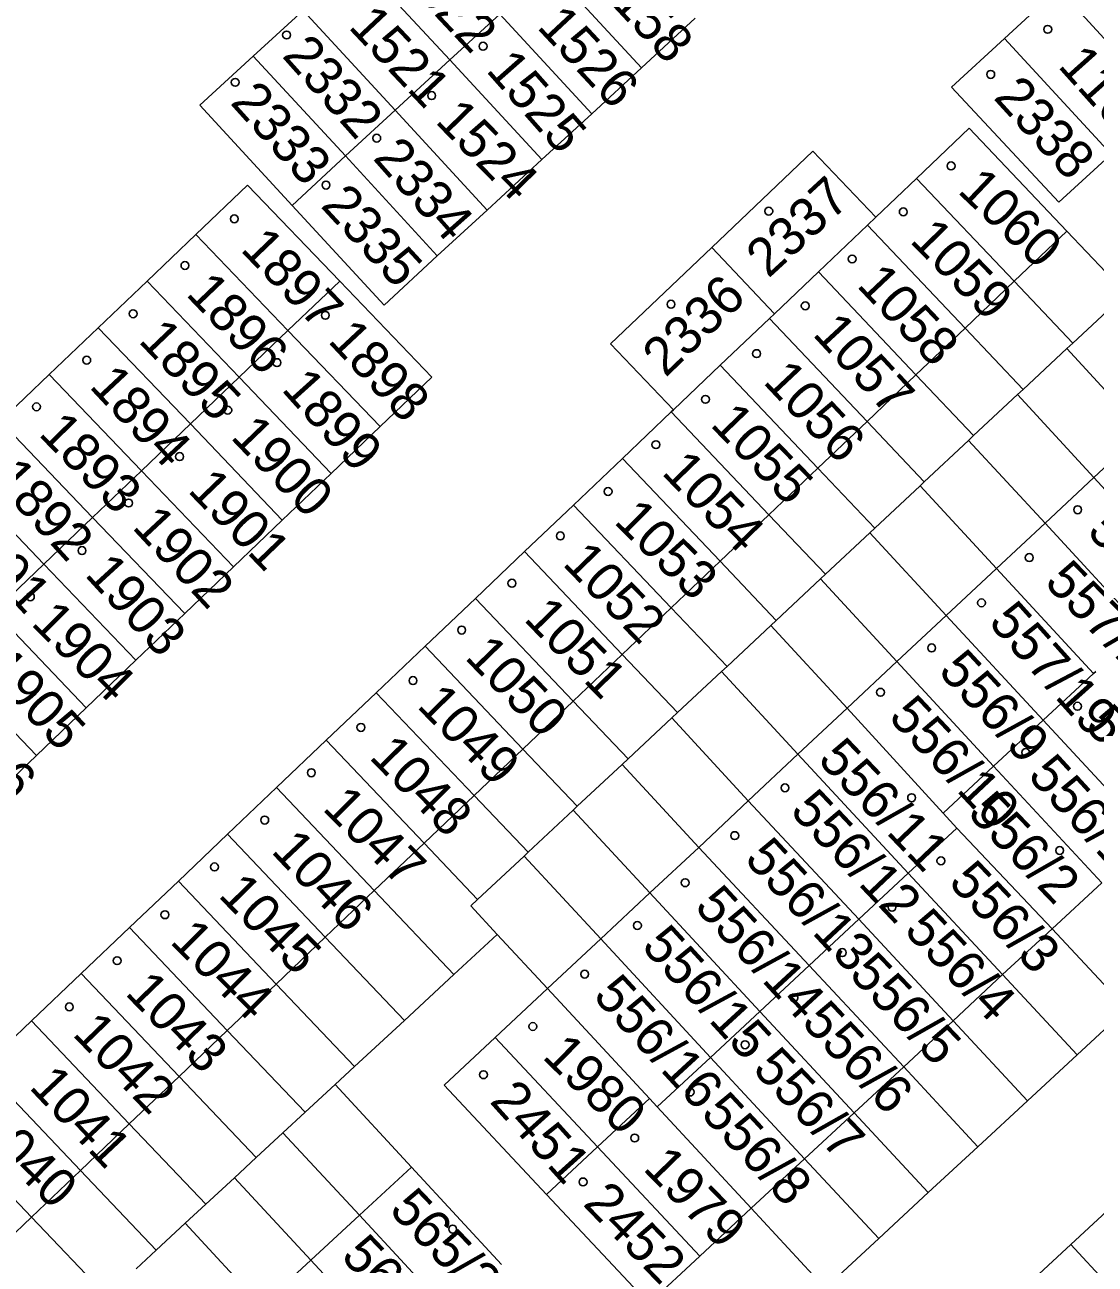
# Model space of a CAD drawing. Extents: x -735249 to -729401, y -1124843 to -1121828.
# Drawn here: x -733319 to -733271.5, y -1123242.9 to -1123187.9 of the extents above; entities that cross this region are included whole.
import ezdxf

# ---------------------------------------------------------------- set-up
doc = ezdxf.new("R2010")
doc.units = 0
for name, color, linetype in [('Vrstva 1', 7, 'Continuous'), ('Vrstva 19', 7, 'Continuous'), ('Vrstva 25', 7, 'Continuous'), ('Vrstva 4', 7, 'Continuous')]:
    doc.layers.add(name, color=color, linetype=linetype)

msp = doc.modelspace()

# ---------------------------------------------------------------- linework, layer by layer
at = {"layer": 'Vrstva 1'}
for points in [[(-733304.26, -1123185), (-733300.15, -1123189.42)], [(-733295.73, -1123185.35), (-733291.65, -1123189.78)], [(-733273.14, -1123186.26), (-733275.54, -1123188.47)], [(-733273.14, -1123186.26), (-733268.58, -1123191.22)], [(-733306.67, -1123187.23), (-733308.88, -1123189.26)], [(-733306.67, -1123187.23), (-733302.58, -1123191.66)], [(-733300.15, -1123189.42), (-733297.94, -1123187.39)], [(-733297.94, -1123187.39), (-733293.86, -1123191.82)], [(-733291.65, -1123189.78), (-733289.27, -1123187.58)], [(-733275.54, -1123188.47), (-733277.89, -1123190.64)], [(-733275.54, -1123188.47), (-733270.81, -1123193.61)], [(-733308.88, -1123189.26), (-733311.25, -1123191.44)], [(-733308.88, -1123189.26), (-733304.79, -1123193.69)], [(-733302.58, -1123191.66), (-733300.15, -1123189.42)], [(-733300.15, -1123189.42), (-733296.07, -1123193.85)], [(-733293.86, -1123191.82), (-733291.65, -1123189.78)], [(-733277.89, -1123190.64), (-733273.13, -1123195.74)], [(-733311.25, -1123191.44), (-733307.15, -1123195.88)], [(-733304.79, -1123193.69), (-733302.58, -1123191.66)], [(-733302.58, -1123191.66), (-733298.5, -1123196.09)], [(-733296.07, -1123193.85), (-733293.86, -1123191.82)], [(-733279.44, -1123194.69), (-733277.1, -1123192.46)], [(-733277.1, -1123192.46), (-733272.77, -1123197.02)], [(-733307.15, -1123195.88), (-733304.79, -1123193.69)], [(-733304.79, -1123193.69), (-733300.71, -1123198.12)], [(-733298.5, -1123196.09), (-733296.07, -1123193.85)], [(-733284.04, -1123193.48), (-733288.53, -1123197.75)], [(-733281.25, -1123196.41), (-733284.04, -1123193.48)], [(-733273.13, -1123195.74), (-733270.88, -1123193.68)], [(-733311.42, -1123197.17), (-733309.13, -1123194.98)], [(-733309.13, -1123194.98), (-733305.04, -1123199.24)], [(-733279.44, -1123194.69), (-733281.25, -1123196.41)], [(-733279.44, -1123194.69), (-733275.11, -1123199.25)], [(-733307.15, -1123195.88), (-733303.07, -1123200.31)], [(-733300.71, -1123198.12), (-733298.5, -1123196.09)], [(-733281.25, -1123196.41), (-733281.62, -1123196.76)], [(-733313.59, -1123199.24), (-733311.42, -1123197.17)], [(-733311.42, -1123197.17), (-733307.34, -1123201.44)], [(-733283.8, -1123198.83), (-733281.62, -1123196.76)], [(-733281.62, -1123196.76), (-733277.29, -1123201.33)], [(-733272.77, -1123197.02), (-733270.15, -1123199.78)], [(-733288.53, -1123197.75), (-733293.02, -1123202.03)], [(-733288.53, -1123197.75), (-733285.74, -1123200.69)], [(-733303.07, -1123200.31), (-733300.71, -1123198.12)], [(-733283.8, -1123198.83), (-733285.74, -1123200.69)], [(-733283.8, -1123198.83), (-733279.47, -1123203.4)], [(-733315.76, -1123201.31), (-733313.59, -1123199.24)], [(-733313.59, -1123199.24), (-733309.51, -1123203.51)], [(-733307.34, -1123201.44), (-733305.04, -1123199.24)], [(-733305.04, -1123199.24), (-733300.95, -1123203.5)], [(-733275.11, -1123199.25), (-733272.51, -1123201.99)], [(-733270.56, -1123200.17), (-733272.51, -1123201.99)], [(-733288.15, -1123202.98), (-733285.97, -1123200.9)], [(-733285.74, -1123200.69), (-733285.97, -1123200.9)], [(-733285.97, -1123200.9), (-733281.64, -1123205.47)], [(-733317.93, -1123203.39), (-733315.76, -1123201.31)], [(-733315.76, -1123201.31), (-733311.67, -1123205.58)], [(-733309.51, -1123203.51), (-733307.34, -1123201.44)], [(-733307.34, -1123201.44), (-733303.25, -1123205.7)], [(-733277.29, -1123201.33), (-733274.71, -1123204.05)], [(-733293.02, -1123202.03), (-733290.23, -1123204.96)], [(-733272.51, -1123201.99), (-733272.77, -1123202.23)], [(-733272.77, -1123202.23), (-733274.71, -1123204.05)], [(-733269.39, -1123205.91), (-733272.77, -1123202.23)], [(-733288.15, -1123202.98), (-733290.23, -1123204.96)], [(-733288.15, -1123202.98), (-733283.82, -1123207.54)], [(-733320.09, -1123205.46), (-733317.93, -1123203.39)], [(-733317.93, -1123203.39), (-733313.84, -1123207.66)], [(-733311.67, -1123205.58), (-733309.51, -1123203.51)], [(-733309.51, -1123203.51), (-733305.42, -1123207.78)], [(-733303.25, -1123205.7), (-733300.95, -1123203.5)], [(-733279.47, -1123203.4), (-733276.91, -1123206.1)], [(-733274.96, -1123204.28), (-733276.91, -1123206.1)], [(-733274.71, -1123204.05), (-733274.96, -1123204.28)], [(-733271.58, -1123207.96), (-733274.96, -1123204.28)], [(-733320.09, -1123205.46), (-733316.01, -1123209.73)], [(-733292.49, -1123207.11), (-733290.33, -1123205.05)], [(-733290.23, -1123204.96), (-733290.33, -1123205.05)], [(-733290.33, -1123205.05), (-733285.99, -1123209.61)], [(-733281.64, -1123205.47), (-733279.1, -1123208.15)], [(-733313.84, -1123207.66), (-733311.67, -1123205.58)], [(-733311.67, -1123205.58), (-733307.59, -1123209.85)], [(-733305.42, -1123207.78), (-733303.25, -1123205.7)], [(-733279.1, -1123208.15), (-733277.13, -1123206.31)], [(-733277.13, -1123206.31), (-733276.91, -1123206.1)], [(-733273.74, -1123209.99), (-733277.13, -1123206.31)], [(-733294.67, -1123209.18), (-733292.49, -1123207.11)], [(-733292.49, -1123207.11), (-733288.16, -1123211.67)], [(-733322.26, -1123207.53), (-733318.18, -1123211.8)], [(-733316.01, -1123209.73), (-733313.84, -1123207.66)], [(-733313.84, -1123207.66), (-733309.76, -1123211.92)], [(-733283.82, -1123207.54), (-733281.29, -1123210.2)], [(-733307.59, -1123209.85), (-733305.42, -1123207.78)], [(-733279.1, -1123208.15), (-733279.28, -1123208.33)], [(-733271.58, -1123207.96), (-733267.26, -1123212.64)], [(-733281.29, -1123210.2), (-733279.28, -1123208.33)], [(-733275.9, -1123212), (-733279.28, -1123208.33)], [(-733296.84, -1123211.24), (-733294.67, -1123209.18)], [(-733294.67, -1123209.18), (-733290.33, -1123213.74)], [(-733318.18, -1123211.8), (-733316.01, -1123209.73)], [(-733316.01, -1123209.73), (-733311.92, -1123214)], [(-733309.76, -1123211.92), (-733307.59, -1123209.85)], [(-733285.99, -1123209.61), (-733283.48, -1123212.25)], [(-733281.51, -1123210.41), (-733283.48, -1123212.25)], [(-733281.29, -1123210.2), (-733281.51, -1123210.41)], [(-733278.12, -1123214.08), (-733281.51, -1123210.41)], [(-733273.74, -1123209.99), (-733269.43, -1123214.66)], [(-733299.02, -1123213.32), (-733296.84, -1123211.24)], [(-733296.84, -1123211.24), (-733292.5, -1123215.81)], [(-733320.38, -1123213.91), (-733318.18, -1123211.8)], [(-733318.18, -1123211.8), (-733314.09, -1123216.07)], [(-733311.92, -1123214), (-733309.76, -1123211.92)], [(-733288.16, -1123211.67), (-733285.67, -1123214.3)], [(-733275.9, -1123212), (-733271.59, -1123216.66)], [(-733283.7, -1123212.46), (-733285.67, -1123214.3)], [(-733283.48, -1123212.25), (-733283.7, -1123212.46)], [(-733280.31, -1123216.13), (-733283.7, -1123212.46)], [(-733301.25, -1123215.44), (-733299.02, -1123213.32)], [(-733299.02, -1123213.32), (-733294.68, -1123217.88)], [(-733290.33, -1123213.74), (-733287.85, -1123216.34)], [(-733320.38, -1123213.91), (-733316.3, -1123218.18)], [(-733314.09, -1123216.07), (-733311.92, -1123214)], [(-733285.67, -1123214.3), (-733285.91, -1123214.53)], [(-733278.12, -1123214.08), (-733273.82, -1123218.73)], [(-733285.91, -1123214.53), (-733287.85, -1123216.34)], [(-733282.52, -1123218.2), (-733285.91, -1123214.53)], [(-733303.42, -1123217.51), (-733301.25, -1123215.44)], [(-733301.25, -1123215.44), (-733296.91, -1123220.01)], [(-733292.5, -1123215.81), (-733290.05, -1123218.39)], [(-733322.59, -1123216.02), (-733318.5, -1123220.29)], [(-733316.3, -1123218.18), (-733314.09, -1123216.07)], [(-733287.85, -1123216.34), (-733288.1, -1123216.57)], [(-733280.31, -1123216.13), (-733276.02, -1123220.77)], [(-733288.1, -1123216.57), (-733290.05, -1123218.39)], [(-733284.71, -1123220.24), (-733288.1, -1123216.57)], [(-733273.82, -1123218.73), (-733271.59, -1123216.66)], [(-733271.59, -1123216.66), (-733271.49, -1123216.57)], [(-733305.64, -1123219.62), (-733303.42, -1123217.51)], [(-733303.42, -1123217.51), (-733299.08, -1123222.07)], [(-733294.68, -1123217.88), (-733292.24, -1123220.44)], [(-733318.5, -1123220.29), (-733316.3, -1123218.18)], [(-733290.3, -1123218.63), (-733292.24, -1123220.44)], [(-733290.05, -1123218.39), (-733290.3, -1123218.63)], [(-733286.91, -1123222.3), (-733290.3, -1123218.63)], [(-733282.52, -1123218.2), (-733278.26, -1123222.86)], [(-733276.02, -1123220.77), (-733273.82, -1123218.73)], [(-733273.82, -1123218.73), (-733269.63, -1123223.24)], [(-733307.85, -1123221.72), (-733305.64, -1123219.62)], [(-733305.64, -1123219.62), (-733301.3, -1123224.18)], [(-733320.67, -1123222.36), (-733318.5, -1123220.29)], [(-733296.91, -1123220.01), (-733294.5, -1123222.55)], [(-733284.71, -1123220.24), (-733279.81, -1123225.51)], [(-733292.51, -1123220.69), (-733294.5, -1123222.55)], [(-733292.24, -1123220.44), (-733292.51, -1123220.69)], [(-733289.11, -1123224.37), (-733292.51, -1123220.69)], [(-733276.02, -1123220.77), (-733278.26, -1123222.86)], [(-733276.02, -1123220.77), (-733271.22, -1123225.94)], [(-733310.02, -1123223.79), (-733307.85, -1123221.72)], [(-733307.85, -1123221.72), (-733303.51, -1123226.29)], [(-733299.08, -1123222.07), (-733296.68, -1123224.59)], [(-733294.5, -1123222.55), (-733294.68, -1123222.72)], [(-733282.01, -1123227.56), (-733286.91, -1123222.3)], [(-733296.68, -1123224.59), (-733294.68, -1123222.72)], [(-733291.28, -1123226.39), (-733294.68, -1123222.72)], [(-733278.26, -1123222.86), (-733277.66, -1123223.52)], [(-733279.81, -1123225.51), (-733277.66, -1123223.52)], [(-733277.66, -1123223.52), (-733273.42, -1123227.98)], [(-733312.2, -1123225.87), (-733310.02, -1123223.79)], [(-733310.02, -1123223.79), (-733305.68, -1123228.36)], [(-733301.3, -1123224.18), (-733298.92, -1123226.69)], [(-733296.86, -1123224.76), (-733296.68, -1123224.59)], [(-733284.21, -1123229.61), (-733289.11, -1123224.37)], [(-733298.92, -1123226.69), (-733296.86, -1123224.76)], [(-733293.46, -1123228.43), (-733296.86, -1123224.76)], [(-733282.01, -1123227.56), (-733279.81, -1123225.51)], [(-733279.81, -1123225.51), (-733275.62, -1123230.02)], [(-733314.37, -1123227.93), (-733312.2, -1123225.87)], [(-733312.2, -1123225.87), (-733307.86, -1123230.44)], [(-733303.51, -1123226.29), (-733299.97, -1123230.02)], [(-733286.39, -1123231.65), (-733291.28, -1123226.39)], [(-733299.22, -1123226.97), (-733298.92, -1123226.69)], [(-733298.05, -1123228.24), (-733299.22, -1123226.97)], [(-733316.51, -1123229.97), (-733314.37, -1123227.93)], [(-733314.37, -1123227.93), (-733310.03, -1123232.5)], [(-733284.21, -1123229.61), (-733282.01, -1123227.56)], [(-733282.01, -1123227.56), (-733277.81, -1123232.07)], [(-733273.42, -1123227.98), (-733270.11, -1123231.54)], [(-733305.68, -1123228.36), (-733302.17, -1123232.05)], [(-733299.97, -1123230.02), (-733298.05, -1123228.24)], [(-733295.82, -1123230.64), (-733298.05, -1123228.24)], [(-733288.58, -1123233.69), (-733293.46, -1123228.43)], [(-733286.39, -1123231.65), (-733284.21, -1123229.61)], [(-733284.21, -1123229.61), (-733280.01, -1123234.11)], [(-733318.72, -1123232.07), (-733316.51, -1123229.97)], [(-733316.51, -1123229.97), (-733312.17, -1123234.54)], [(-733302.17, -1123232.05), (-733299.97, -1123230.02)], [(-733275.62, -1123230.02), (-733272.32, -1123233.58)], [(-733307.86, -1123230.44), (-733304.38, -1123234.1)], [(-733295.82, -1123230.64), (-733298.14, -1123232.81)], [(-733295.82, -1123230.64), (-733291.3, -1123235.51)], [(-733288.58, -1123233.69), (-733286.39, -1123231.65)], [(-733286.39, -1123231.65), (-733282.21, -1123236.15)], [(-733270.11, -1123231.54), (-733272.32, -1123233.58)], [(-733320.89, -1123234.14), (-733318.72, -1123232.07)], [(-733318.72, -1123232.07), (-733314.38, -1123236.64)], [(-733304.38, -1123234.1), (-733302.17, -1123232.05)], [(-733277.81, -1123232.07), (-733274.52, -1123235.62)], [(-733310.03, -1123232.5), (-733306.58, -1123236.13)], [(-733298.14, -1123232.81), (-733300.4, -1123234.93)], [(-733298.14, -1123232.81), (-733293.6, -1123237.66)], [(-733305.25, -1123234.9), (-733304.38, -1123234.1)], [(-733290.95, -1123235.89), (-733288.58, -1123233.69)], [(-733288.58, -1123233.69), (-733284.41, -1123238.19)], [(-733272.32, -1123233.58), (-733274.52, -1123235.62)], [(-733320.89, -1123234.14), (-733316.55, -1123238.71)], [(-733312.17, -1123234.54), (-733308.75, -1123238.14)], [(-733280.01, -1123234.11), (-733276.72, -1123237.66)], [(-733306.58, -1123236.13), (-733305.25, -1123234.9)], [(-733301.86, -1123238.57), (-733305.25, -1123234.9)], [(-733300.4, -1123234.93), (-733295.87, -1123239.78)], [(-733293.6, -1123237.66), (-733291.3, -1123235.51)], [(-733291.3, -1123235.51), (-733290.95, -1123235.89)], [(-733274.52, -1123235.62), (-733276.72, -1123237.66)], [(-733323.07, -1123236.21), (-733318.72, -1123240.78)], [(-733307.56, -1123237.04), (-733306.58, -1123236.13)], [(-733286.78, -1123240.39), (-733290.95, -1123235.89)], [(-733282.21, -1123236.15), (-733278.92, -1123239.69)], [(-733314.38, -1123236.64), (-733310.99, -1123240.21)], [(-733308.75, -1123238.14), (-733307.56, -1123237.04)], [(-733304.17, -1123240.7), (-733307.56, -1123237.04)], [(-733295.87, -1123239.78), (-733293.6, -1123237.66)], [(-733293.6, -1123237.66), (-733289.06, -1123242.51)], [(-733276.72, -1123237.66), (-733278.92, -1123239.69)], [(-733309.71, -1123239.03), (-733308.75, -1123238.14)], [(-733284.41, -1123238.19), (-733281.12, -1123241.73)], [(-733316.55, -1123238.71), (-733313.19, -1123242.25)], [(-733310.99, -1123240.21), (-733309.71, -1123239.03)], [(-733306.32, -1123242.69), (-733309.71, -1123239.03)], [(-733301.86, -1123238.57), (-733297.86, -1123242.89)], [(-733295.87, -1123239.78), (-733291.33, -1123244.62)], [(-733278.92, -1123239.69), (-733281.12, -1123241.73)], [(-733272.59, -1123242), (-733270.4, -1123239.97)], [(-733311.9, -1123241.05), (-733310.99, -1123240.21)], [(-733304.17, -1123240.7), (-733300.17, -1123245.02)], [(-733289.06, -1123242.51), (-733286.78, -1123240.39)], [(-733283.5, -1123243.93), (-733286.78, -1123240.39)], [(-733318.72, -1123240.78), (-733315.39, -1123244.28)], [(-733313.19, -1123242.25), (-733311.9, -1123241.05)], [(-733308.51, -1123244.72), (-733311.9, -1123241.05)], [(-733281.12, -1123241.73), (-733283.5, -1123243.93)], [(-733314.08, -1123243.07), (-733313.19, -1123242.25)], [(-733274.81, -1123244.05), (-733272.59, -1123242)], [(-733272.59, -1123242), (-733269.37, -1123245.49)], [(-733306.32, -1123242.69), (-733302.32, -1123247.01)], [(-733291.33, -1123244.62), (-733289.06, -1123242.51)]]:
    msp.add_lwpolyline(points, dxfattribs=at)
at = {"layer": 'Vrstva 25'}
for centre in [(-733273.62, -1123188.07), (-733307.4, -1123188.32), (-733298.68, -1123188.82), (-733276.15, -1123190.07), (-733309.68, -1123190.42), (-733300.96, -1123191.01), (-733303.4, -1123192.9), (-733277.91, -1123194.13), (-733305.65, -1123194.98), (-733286, -1123196.14), (-733280.03, -1123196.17), (-733309.72, -1123196.48), (-733282.3, -1123198.26), (-733311.91, -1123198.55), (-733314.21, -1123200.69), (-733290.34, -1123200.27), (-733284.38, -1123200.34), (-733305.68, -1123200.76), (-733316.27, -1123202.75), (-733307.83, -1123202.86), (-733286.54, -1123202.46), (-733288.81, -1123204.49), (-733318.5, -1123204.82), (-733310.01, -1123204.97), (-733291.01, -1123206.5), (-733312.15, -1123207.03), (-733293.13, -1123208.58), (-733314.41, -1123209.09), (-733272.29, -1123209.39), (-733295.25, -1123210.55), (-733316.48, -1123211.2), (-733274.44, -1123211.51), (-733297.4, -1123212.65), (-733318.77, -1123213.25), (-733276.56, -1123213.52), (-733299.63, -1123214.73), (-733278.77, -1123215.52), (-733301.79, -1123216.97), (-733281.04, -1123217.49), (-733272.3, -1123218.11), (-733304.1, -1123219.05), (-733274.6, -1123220.16), (-733306.3, -1123221.06), (-733285.28, -1123221.73), (-733279.66, -1123222.17), (-733308.37, -1123223.16), (-733287.51, -1123223.85), (-733273.09, -1123224.51), (-733310.6, -1123225.24), (-733278.36, -1123224.97), (-733289.71, -1123225.94), (-733280.53, -1123227.03), (-733312.8, -1123227.36), (-733291.83, -1123227.84), (-733282.74, -1123229.04), (-733314.92, -1123229.4), (-733294.17, -1123230), (-733317.04, -1123231.45), (-733284.88, -1123231.05), (-733296.47, -1123232.32), (-733287.05, -1123233.13), (-733298.66, -1123234.46), (-733289.49, -1123235.23), (-733291.95, -1123237.27), (-733294.24, -1123239.22), (-733300.03, -1123241.31)]:
    msp.add_circle(centre, 0.175, dxfattribs=at)
at = {"layer": 'Vrstva 4'}
for points in [[(-733275.11, -1123199.25), (-733272.77, -1123197.02)], [(-733277.29, -1123201.33), (-733275.11, -1123199.25)], [(-733279.47, -1123203.4), (-733277.29, -1123201.33)], [(-733281.64, -1123205.47), (-733279.47, -1123203.4)], [(-733283.82, -1123207.54), (-733281.64, -1123205.47)], [(-733271.58, -1123207.96), (-733269.39, -1123205.91)], [(-733285.99, -1123209.61), (-733283.82, -1123207.54)], [(-733273.74, -1123209.99), (-733271.58, -1123207.96)], [(-733288.16, -1123211.67), (-733285.99, -1123209.61)], [(-733275.9, -1123212), (-733273.74, -1123209.99)], [(-733290.33, -1123213.74), (-733288.16, -1123211.67)], [(-733278.12, -1123214.08), (-733275.9, -1123212)], [(-733292.5, -1123215.81), (-733290.33, -1123213.74)], [(-733280.31, -1123216.13), (-733278.12, -1123214.08)], [(-733294.68, -1123217.88), (-733292.5, -1123215.81)], [(-733282.52, -1123218.2), (-733280.31, -1123216.13)], [(-733296.91, -1123220.01), (-733294.68, -1123217.88)], [(-733284.71, -1123220.24), (-733282.52, -1123218.2)], [(-733299.08, -1123222.07), (-733296.91, -1123220.01)], [(-733286.91, -1123222.3), (-733284.71, -1123220.24)], [(-733301.3, -1123224.18), (-733299.08, -1123222.07)], [(-733289.11, -1123224.37), (-733286.91, -1123222.3)], [(-733303.51, -1123226.29), (-733301.3, -1123224.18)], [(-733291.28, -1123226.39), (-733289.11, -1123224.37)], [(-733305.68, -1123228.36), (-733303.51, -1123226.29)], [(-733293.46, -1123228.43), (-733291.28, -1123226.39)], [(-733273.42, -1123227.98), (-733271.22, -1123225.94)], [(-733275.62, -1123230.02), (-733273.42, -1123227.98)], [(-733307.86, -1123230.44), (-733305.68, -1123228.36)], [(-733295.82, -1123230.64), (-733293.46, -1123228.43)], [(-733277.81, -1123232.07), (-733275.62, -1123230.02)], [(-733310.03, -1123232.5), (-733307.86, -1123230.44)], [(-733280.01, -1123234.11), (-733277.81, -1123232.07)], [(-733312.17, -1123234.54), (-733310.03, -1123232.5)], [(-733314.38, -1123236.64), (-733312.17, -1123234.54)], [(-733282.21, -1123236.15), (-733280.01, -1123234.11)], [(-733284.41, -1123238.19), (-733282.21, -1123236.15)], [(-733316.55, -1123238.71), (-733314.38, -1123236.64)], [(-733286.78, -1123240.39), (-733284.41, -1123238.19)], [(-733318.72, -1123240.78), (-733316.55, -1123238.71)], [(-733304.17, -1123240.7), (-733301.86, -1123238.57)], [(-733306.32, -1123242.69), (-733304.17, -1123240.7)], [(-733320.9, -1123242.85), (-733318.72, -1123240.78)], [(-733308.51, -1123244.72), (-733306.32, -1123242.69)]]:
    msp.add_lwpolyline(points, dxfattribs=at)

# ---------------------------------------------------------------- texts
at = {"layer": 'Vrstva 19'}
for s, rotation, p in [('1522', 313.2025, (-733302.628, -1123185.538)), ('1158', 313.0025, (-733293.908, -1123185.989)), ('1521', 313.3025, (-733304.698, -1123187.988)), ('1526', 313.0025, (-733296.328, -1123187.989)), ('2332', 311.7025, (-733307.638, -1123189.266)), ('1163', 311.8025, (-733273.208, -1123189.715)), ('1525', 311.4025, (-733298.588, -1123189.907)), ('2333', 312.0025, (-733309.938, -1123191.344)), ('2338', 312.4025, (-733276.068, -1123191.122)), ('1524', 314.4025, (-733300.848, -1123192.182)), ('2334', 311.5025, (-733303.608, -1123193.807)), ('1060', 316.4025, (-733277.668, -1123195.284)), ('2335', 312.7025, (-733305.928, -1123195.921)), ('2337', 42.6003, (-733286.019, -1123199.148)), ('1059', 314.5025, (-733279.788, -1123197.482)), ('1897', 313.8025, (-733309.488, -1123197.865)), ('1058', 313.4025, (-733282.138, -1123199.457)), ('1896', 313.7025, (-733311.908, -1123199.846)), ('2336', 43.8003, (-733290.585, -1123203.548)), ('1895', 313.7025, (-733314.018, -1123201.916)), ('1057', 312.8025, (-733284.098, -1123201.62)), ('1898', 313.1025, (-733305.608, -1123201.919)), ('1894', 313.1025, (-733316.198, -1123203.939)), ('1899', 312.0025, (-733307.668, -1123204.064)), ('1056', 313.3025, (-733286.298, -1123203.738)), ('1055', 314.0025, (-733288.638, -1123205.644)), ('1893', 314.4025, (-733318.448, -1123206.062)), ('1900', 313.9025, (-733309.928, -1123206.195)), ('1054', 314.1025, (-733290.798, -1123207.774)), ('1892', 312.4025, (-733320.508, -1123208.052)), ('1901', 313.9025, (-733311.828, -1123208.565)), ('1053', 315.5025, (-733292.918, -1123209.958)), ('1891', 312.8025, (-733322.408, -1123210.4)), ('1902', 313.0025, (-733314.298, -1123210.189)), ('557/17', 312.7025, (-733271.928, -1123210.391)), ('1052', 314.1025, (-733295.198, -1123211.814)), ('1903', 312.5025, (-733316.398, -1123212.292)), ('557/18', 314.3025, (-733273.818, -1123212.663)), ('1904', 315.0025, (-733318.788, -1123214.47)), ('1051', 314.3025, (-733296.918, -1123214.273)), ('557/19', 311.9025, (-733276.298, -1123214.415)), ('1050', 314.2025, (-733299.538, -1123215.973)), ('1905', 313.1025, (-733320.888, -1123216.499)), ('556/9', 312.8025, (-733278.528, -1123216.59)), ('1049', 314.4025, (-733301.658, -1123218.132)), ('556/10', 313.2025, (-733280.738, -1123218.628)), ('1906', 313.1025, (-733323.068, -1123218.719)), ('557/13', 313.6025, (-733272.018, -1123219.036)), ('1048', 314.5025, (-733303.778, -1123220.402)), ('556/11', 313.6025, (-733283.878, -1123220.526)), ('556/1', 312.5025, (-733274.558, -1123221.222)), ('1047', 315.0025, (-733305.858, -1123222.68)), ('556/12', 313.4025, (-733285.108, -1123222.797)), ('556/2', 313.9025, (-733277.228, -1123222.895)), ('1046', 313.3025, (-733308.128, -1123224.568)), ('556/13', 312.9025, (-733287.128, -1123224.93)), ('556/3', 313.5025, (-733278.078, -1123225.967)), ('1045', 314.5025, (-733310.478, -1123226.532)), ('556/14', 312.7025, (-733289.348, -1123227.041)), ('556/4', 313.5025, (-733280.048, -1123228.097)), ('1044', 315.0025, (-733312.628, -1123228.59)), ('556/15', 312.5025, (-733291.698, -1123228.802)), ('556/5', 313.6025, (-733282.488, -1123230.046)), ('1043', 314.1025, (-733314.608, -1123230.874)), ('556/16', 312.6025, (-733293.848, -1123231.001)), ('556/6', 313.2025, (-733284.598, -1123232.178)), ('1042', 314.0025, (-733316.948, -1123232.684)), ('1980', 315.6025, (-733296.098, -1123233.698)), ('556/7', 313.6025, (-733286.768, -1123234.256)), ('1041', 313.3025, (-733318.868, -1123235.038)), ('2451', 312.0025, (-733298.428, -1123235.664)), ('556/8', 312.9025, (-733289.068, -1123236.23)), ('1040', 315.5025, (-733321.338, -1123236.958)), ('1979', 314.3025, (-733291.628, -1123238.653)), ('565/28', 313.7025, (-733302.898, -1123240.506)), ('2452', 314.0025, (-733294.288, -1123240.224)), ('565/29', 313.7025, (-733305.038, -1123242.566))]:
    msp.add_text(s, height=1.7, rotation=rotation, dxfattribs=at).set_placement(p)

doc.saveas('drawing.dxf')
